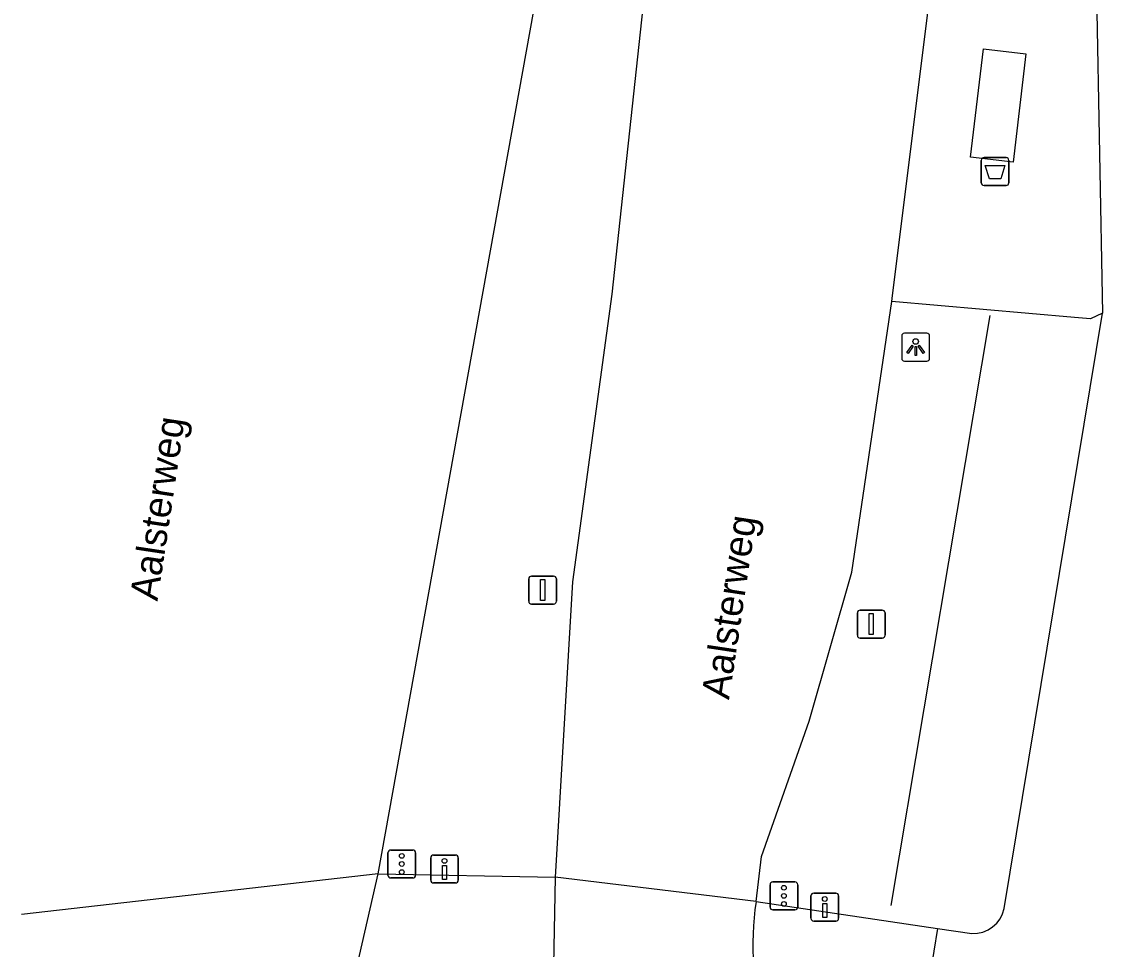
# Model space of a CAD drawing. Extents: x 161486 to 162249, y 379484 to 380829.
# Drawn here: x 161502.57 to 161541.25, y 379652.01 to 379685.22 of the extents above; entities that cross this region are included whole.
import ezdxf

# ---------------------------------------------------------------- set-up
doc = ezdxf.new("R2010")
doc.units = 0
for name, color, linetype in [('IMGEO_Afvalbak', 7, 'Continuous'), ('IMGEO_Drukknoppaal', 7, 'Continuous'), ('IMGEO_Fietspad_open', 7, 'Continuous'), ('IMGEO_Hek', 7, 'Continuous'), ('IMGEO_Lichtpunt', 7, 'Continuous'), ('IMGEO_Openbare_ruimte_label', 7, 'Continuous'), ('IMGEO_Rijbaan_lokaal_open', 7, 'Continuous'), ('IMGEO_Rijbaan_regionaal_gesloten', 7, 'Continuous'), ('IMGEO_Verkeersbordpaal', 7, 'Continuous'), ('IMGEO_Verkeersregelinstallatiepaal', 7, 'Continuous'), ('IMGEO_Voetpad_open', 7, 'Continuous')]:
    doc.layers.add(name, color=color, linetype=linetype)

msp = doc.modelspace()

# ---------------------------------------------------------------- linework, layer by layer
at = {"layer": 'IMGEO_Afvalbak'}
for p, q in [((161536.916, 379679.453), (161536.916, 379680.253)), ((161536.916, 379680.253), (161536.916, 379679.453)), ((161537.016, 379680.353), (161537.806, 379680.353)), ((161537.806, 379680.353), (161537.016, 379680.353)), ((161537.906, 379680.253), (161537.906, 379679.453)), ((161537.906, 379679.453), (161537.906, 379680.253)), ((161537.806, 379679.353), (161537.016, 379679.353)), ((161537.016, 379679.353), (161537.806, 379679.353))]:
    msp.add_line(p, q, dxfattribs=at)
msp.add_lwpolyline([(161537.059, 379680.067), (161537.763, 379680.067), (161537.614, 379679.597), (161537.208, 379679.597), (161537.059, 379680.067)], dxfattribs=at)
for centre, start, end in [((161537.016, 379680.253), 90, 180), ((161537.016, 379680.253), 90, 180), ((161537.806, 379680.253), 0, 90), ((161537.806, 379680.253), 360, 90), ((161537.016, 379679.453), 180, 270), ((161537.016, 379679.453), 180, 270), ((161537.806, 379679.453), 270, 0), ((161537.806, 379679.453), 270, 0)]:
    msp.add_arc(centre, 0.1, start, end, dxfattribs=at)
at = {"layer": 'IMGEO_Drukknoppaal'}
for p, q in [((161517.21, 379654.485), (161517.21, 379655.285)), ((161517.21, 379655.285), (161517.21, 379654.485)), ((161517.31, 379655.385), (161518.1, 379655.385)), ((161518.1, 379655.385), (161517.31, 379655.385)), ((161518.2, 379655.285), (161518.2, 379654.485)), ((161518.2, 379654.485), (161518.2, 379655.285)), ((161518.1, 379654.385), (161517.31, 379654.385)), ((161517.31, 379654.385), (161518.1, 379654.385)), ((161530.821, 379653.121), (161530.821, 379653.921)), ((161530.821, 379653.921), (161530.821, 379653.121)), ((161530.921, 379654.021), (161531.711, 379654.021)), ((161531.711, 379654.021), (161530.921, 379654.021)), ((161531.811, 379653.921), (161531.811, 379653.121)), ((161531.811, 379653.121), (161531.811, 379653.921)), ((161531.711, 379653.021), (161530.921, 379653.021)), ((161530.921, 379653.021), (161531.711, 379653.021))]:
    msp.add_line(p, q, dxfattribs=at)
for points in [[(161517.78, 379655.01), (161517.78, 379654.51), (161517.63, 379654.51), (161517.63, 379655.01), (161517.78, 379655.01)], [(161531.391, 379653.646), (161531.391, 379653.146), (161531.241, 379653.146), (161531.241, 379653.646), (161531.391, 379653.646)]]:
    msp.add_lwpolyline(points, dxfattribs=at)
for centre in [(161517.705, 379655.175), (161531.316, 379653.811)]:
    msp.add_circle(centre, 0.085, dxfattribs=at)
for centre, start, end in [((161517.31, 379655.285), 90, 180), ((161517.31, 379655.285), 90, 180), ((161518.1, 379655.285), 0, 90), ((161518.1, 379655.285), 360, 90), ((161517.31, 379654.485), 180, 270), ((161517.31, 379654.485), 180, 270), ((161518.1, 379654.485), 270, 0), ((161518.1, 379654.485), 270, 0), ((161530.921, 379653.921), 90, 180), ((161530.921, 379653.921), 90, 180), ((161531.711, 379653.921), 0, 90), ((161531.711, 379653.921), 360, 90), ((161530.921, 379653.121), 180, 270), ((161530.921, 379653.121), 180, 270), ((161531.711, 379653.121), 270, 0), ((161531.711, 379653.121), 270, 0)]:
    msp.add_arc(centre, 0.1, start, end, dxfattribs=at)
at = {"layer": 'IMGEO_Fietspad_open'}
for points in [[(161515.328, 379654.714), (161521.671, 379654.589)], [(161528.857, 379653.716), (161535.352, 379652.755)]]:
    msp.add_lwpolyline(points, dxfattribs=at)
at = {"layer": 'IMGEO_Hek'}
msp.add_lwpolyline([(161533.697, 379653.574), (161537.238, 379674.7)], dxfattribs=at)
at = {"layer": 'IMGEO_Lichtpunt'}
for p, q in [((161534.973, 379674.064), (161534.165, 379674.064)), ((161534.973, 379674.064), (161534.165, 379674.064)), ((161534.071, 379673.969), (161534.071, 379673.162)), ((161534.071, 379673.969), (161534.071, 379673.162)), ((161535.067, 379673.162), (161535.067, 379673.969)), ((161535.067, 379673.162), (161535.067, 379673.969)), ((161534.165, 379673.068), (161534.973, 379673.068)), ((161534.165, 379673.068), (161534.973, 379673.068))]:
    msp.add_line(p, q, dxfattribs=at)
for points in [[(161534.445, 379673.633), (161534.484, 379673.605), (161534.296, 379673.343), (161534.258, 379673.37), (161534.445, 379673.633)], [(161534.657, 379673.605), (161534.695, 379673.632), (161534.882, 379673.37), (161534.843, 379673.342), (161534.657, 379673.605)], [(161534.547, 379673.585), (161534.594, 379673.585), (161534.594, 379673.263), (161534.547, 379673.263), (161534.547, 379673.585)]]:
    msp.add_lwpolyline(points, dxfattribs=at)
msp.add_circle((161534.57, 379673.767), 0.0994, dxfattribs=at)
for centre, start, end in [((161534.165, 379673.969), 90, 180), ((161534.165, 379673.969), 90, 180), ((161534.973, 379673.969), 0, 90), ((161534.973, 379673.969), 0, 90), ((161534.165, 379673.162), 180, 270), ((161534.165, 379673.162), 180, 270), ((161534.973, 379673.162), 270, 0), ((161534.973, 379673.162), 270, 360)]:
    msp.add_arc(centre, 0.0946, start, end, dxfattribs=at)
at = {"layer": 'IMGEO_Rijbaan_lokaal_open'}
for points in [[(161541.042, 379686.197), (161541.253, 379674.778)], [(161537.741, 379653.474), (161541.253, 379674.778)], [(161535.352, 379652.755), (161535.084, 379651.135), (161534.981, 379650.526), (161534.752, 379648.897)], [(161535.352, 379652.755), (161536.579, 379652.573)]]:
    msp.add_lwpolyline(points, dxfattribs=at)
msp.add_arc((161536.627, 379653.711), 1.139, 267.5903, 347.9888, dxfattribs=at)
at = {"layer": 'IMGEO_Rijbaan_regionaal_gesloten'}
for points in [[(161528.857, 379653.716), (161529.048, 379655.33), (161530.753, 379660.177), (161532.285, 379665.506), (161533.712, 379675.195), (161533.728, 379675.303), (161535.21, 379687.185), (161535.265, 379687.625), (161538.852, 379719.704), (161539.117, 379745.903), (161539.249, 379750.697)], [(161527.994, 379736.154), (161527.861, 379729.055), (161527.544, 379709.182), (161526.054, 379697.321), (161523.692, 379675.461), (161522.285, 379665.166), (161521.671, 379654.589)], [(161527.861, 379729.055), (161527.544, 379709.182), (161526.054, 379697.321), (161523.692, 379675.461), (161522.285, 379665.166), (161521.671, 379654.589)], [(161515.328, 379654.714), (161525.553, 379711.44)], [(161515.328, 379654.714), (161525.553, 379711.44)], [(161533.712, 379675.195), (161533.728, 379675.303), (161535.21, 379687.185)], [(161528.857, 379653.716), (161529.048, 379655.33), (161530.753, 379660.177), (161532.285, 379665.506), (161533.712, 379675.195)], [(161515.328, 379654.714), (161502.568, 379653.26)], [(161511.858, 379638.414), (161512.108, 379639.673), (161514.374, 379650.531), (161515.328, 379654.714)], [(161514.374, 379650.531), (161515.328, 379654.714)], [(161521.671, 379654.589), (161521.6, 379650.814), (161521.405, 379643.479), (161521.055, 379638.921), (161520.898, 379637.503)], [(161521.671, 379654.589), (161521.6, 379650.814)], [(161528.857, 379653.716), (161521.671, 379654.589)]]:
    msp.add_lwpolyline(points, dxfattribs=at)
msp.add_arc((161539.203, 379652.169), 10.461, 171.4979, 196.8847, dxfattribs=at)
msp.add_arc((161539.203, 379652.169), 10.461, 171.4979, 196.8847, dxfattribs=at)
at = {"layer": 'IMGEO_Verkeersbordpaal'}
for p, q in [((161520.721, 379664.468), (161520.721, 379665.268)), ((161520.721, 379665.268), (161520.721, 379664.468)), ((161520.821, 379665.368), (161521.611, 379665.368)), ((161521.611, 379665.368), (161520.821, 379665.368)), ((161521.711, 379665.268), (161521.711, 379664.468)), ((161521.711, 379664.468), (161521.711, 379665.268)), ((161521.611, 379664.368), (161520.821, 379664.368)), ((161520.821, 379664.368), (161521.611, 379664.368)), ((161532.483, 379663.251), (161532.483, 379664.051)), ((161532.483, 379664.051), (161532.483, 379663.251)), ((161532.583, 379664.151), (161533.373, 379664.151)), ((161533.373, 379664.151), (161532.583, 379664.151)), ((161533.473, 379664.051), (161533.473, 379663.251)), ((161533.473, 379663.251), (161533.473, 379664.051)), ((161533.373, 379663.151), (161532.583, 379663.151)), ((161532.583, 379663.151), (161533.373, 379663.151))]:
    msp.add_line(p, q, dxfattribs=at)
for points in [[(161521.141, 379665.243), (161521.291, 379665.243), (161521.291, 379664.493), (161521.141, 379664.493), (161521.141, 379665.243)], [(161532.903, 379664.026), (161533.053, 379664.026), (161533.053, 379663.276), (161532.903, 379663.276), (161532.903, 379664.026)]]:
    msp.add_lwpolyline(points, dxfattribs=at)
for centre, start, end in [((161520.821, 379665.268), 90, 180), ((161520.821, 379665.268), 90, 180), ((161521.611, 379665.268), 0, 90), ((161521.611, 379665.268), 360, 90), ((161520.821, 379664.468), 180, 270), ((161520.821, 379664.468), 180, 270), ((161521.611, 379664.468), 270, 0), ((161521.611, 379664.468), 270, 0), ((161532.583, 379664.051), 90, 180), ((161532.583, 379664.051), 90, 180), ((161533.373, 379664.051), 0, 90), ((161533.373, 379664.051), 360, 90), ((161532.583, 379663.251), 180, 270), ((161532.583, 379663.251), 180, 270), ((161533.373, 379663.251), 270, 0), ((161533.373, 379663.251), 270, 0)]:
    msp.add_arc(centre, 0.1, start, end, dxfattribs=at)
at = {"layer": 'IMGEO_Verkeersregelinstallatiepaal'}
for p, q in [((161515.68, 379654.665), (161515.68, 379655.465)), ((161515.68, 379655.465), (161515.68, 379654.665)), ((161515.78, 379655.565), (161516.57, 379655.565)), ((161516.57, 379655.565), (161515.78, 379655.565)), ((161516.67, 379655.465), (161516.67, 379654.665)), ((161516.67, 379654.665), (161516.67, 379655.465)), ((161516.57, 379654.565), (161515.78, 379654.565)), ((161515.78, 379654.565), (161516.57, 379654.565)), ((161529.359, 379653.523), (161529.359, 379654.323)), ((161529.359, 379654.323), (161529.359, 379653.523)), ((161529.459, 379654.423), (161530.249, 379654.423)), ((161530.249, 379654.423), (161529.459, 379654.423)), ((161530.349, 379654.323), (161530.349, 379653.523)), ((161530.349, 379653.523), (161530.349, 379654.323)), ((161530.249, 379653.423), (161529.459, 379653.423)), ((161529.459, 379653.423), (161530.249, 379653.423))]:
    msp.add_line(p, q, dxfattribs=at)
for centre in [(161516.175, 379655.355), (161516.175, 379655.065), (161516.175, 379654.775), (161529.854, 379654.213), (161529.854, 379653.923), (161529.854, 379653.633)]:
    msp.add_circle(centre, 0.085, dxfattribs=at)
for centre, start, end in [((161515.78, 379655.465), 90, 180), ((161515.78, 379655.465), 90, 180), ((161516.57, 379655.465), 0, 90), ((161516.57, 379655.465), 360, 90), ((161515.78, 379654.665), 180, 270), ((161515.78, 379654.665), 180, 270), ((161516.57, 379654.665), 270, 0), ((161516.57, 379654.665), 270, 0), ((161529.459, 379654.323), 90, 180), ((161529.459, 379654.323), 90, 180), ((161530.249, 379654.323), 0, 90), ((161530.249, 379654.323), 360, 90), ((161529.459, 379653.523), 180, 270), ((161529.459, 379653.523), 180, 270), ((161530.249, 379653.523), 270, 0), ((161530.249, 379653.523), 270, 0)]:
    msp.add_arc(centre, 0.1, start, end, dxfattribs=at)
at = {"layer": 'IMGEO_Voetpad_open'}
for points in [[(161536.537, 379680.367), (161536.994, 379684.243), (161538.517, 379684.063), (161538.059, 379680.187), (161536.537, 379680.367)], [(161541.253, 379674.778), (161540.829, 379674.578), (161540.258, 379674.627), (161533.712, 379675.195)]]:
    msp.add_lwpolyline(points, dxfattribs=at)

# ---------------------------------------------------------------- texts
at = {"layer": 'IMGEO_Openbare_ruimte_label'}
for p in [(161507.43, 379664.455), (161527.888, 379660.926)]:
    msp.add_text('Aalsterweg', height=1, rotation=81.4324, dxfattribs=at).set_placement(p)

doc.saveas('drawing.dxf')
